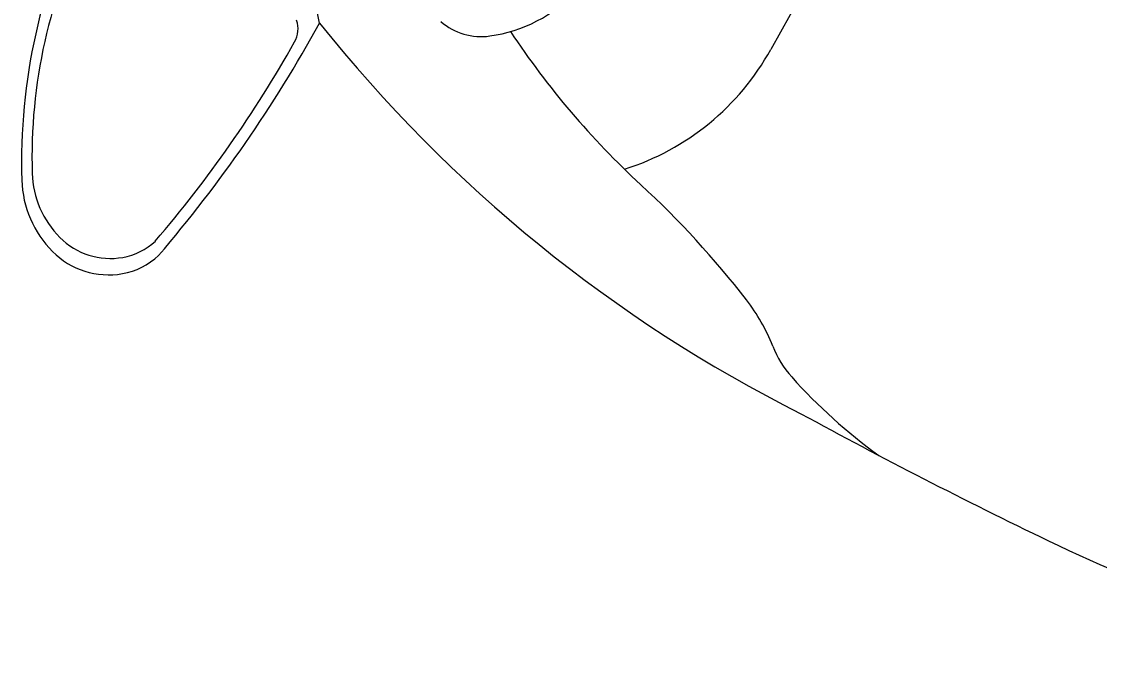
# Model space of a CAD drawing. Extents: x 14104283 to 14128447, y 8633203 to 8671666.
# Drawn here: x 14118338.75 to 14118346.75, y 8668725.14 to 8668729.81 of the extents above; entities that cross this region are included whole.
import ezdxf

# ---------------------------------------------------------------- set-up
doc = ezdxf.new("R2010")
doc.units = 0
doc.layers.add('Cell', color=7, linetype='Continuous')

msp = doc.modelspace()

# ---------------------------------------------------------------- linework, layer by layer
at = {"layer": 'Cell'}
msp.add_line((14118345.6112, 8668731.9542), (14118344.3098, 8668729.607), dxfattribs=at)
for centre, radius, start, end in [((14118343.1152, 8668728.7713), 4.369, 153.06048, 181.77606), ((14118342.7557, 8668728.8092), 3.9321, 153.06048, 181.77606), ((14118338.2907, 8668729.2945), 2.7166, 10.77726, 19.08759), ((14118342.0644, 8668730.8087), 1.1137, 278.2541, 316.08421), ((14118331.9874, 8668734.7442), 10.243, 319.39431, 331.15397), ((14118340.6033, 8668729.7586), 0.1958, 330.62277, 19.131), ((14118349.3425, 8668736.4847), 10.7205, 218.55883, 243.34064), ((14118342.1587, 8668730.158), 0.4562, 229.03486, 278.2541), ((14118347.603, 8668733.212), 6.2752, 213.59756, 227.26252), ((14118332.7406, 8668734.1849), 9.2187, 319.39431, 330.62277), ((14118342.6513, 8668730.5265), 1.8964, 287.54074, 330.99418), ((14118339.5305, 8668728.7092), 0.7054, 181.77606, 224.86622), ((14118339.5317, 8668728.6602), 0.7838, 181.77606, 224.86622), ((14118338.5516, 8668723.4159), 7.0624, 37.83304, 47.26252), ((14118339.4054, 8668728.5847), 0.5289, 224.86622, 279.98878), ((14118339.4148, 8668728.5318), 0.4752, 279.98878, 313.11351), ((14118339.3927, 8668728.5218), 0.5877, 224.86622, 279.98878), ((14118339.4031, 8668728.463), 0.528, 279.98878, 313.11351), ((14118343.0427, 8668726.9037), 1.376, 21.39075, 37.83304), ((14118345.0317, 8668727.6828), 0.7601, 201.39075, 221.7626), ((14118347.4471, 8668729.8396), 3.9984, 221.7626, 234.26677), ((14118364.0069, 8668762.6235), 40.6835, 241.40053, 244.31081), ((14118350.5369, 8668734.5286), 9.5265, 244.06862, 260.25026)]:
    msp.add_arc(centre, radius, start, end, dxfattribs=at)

doc.saveas('drawing.dxf')
